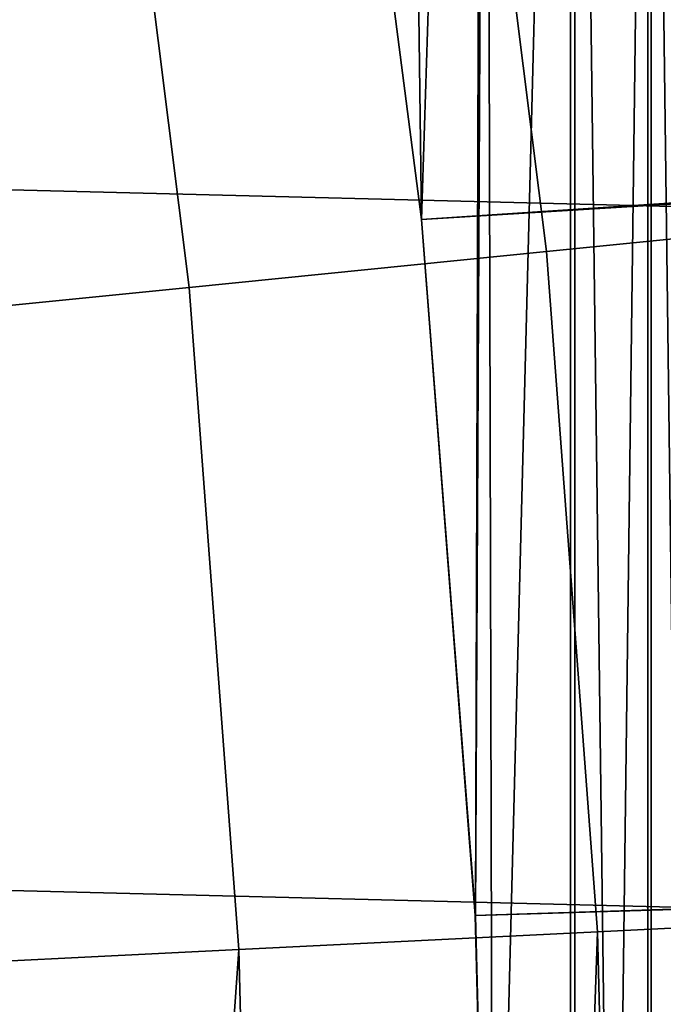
# Model space of a CAD drawing. Header units: metres. Extents: x -248 to 28, y -28 to 28.
# Tile 464 of 507: x 24.95 to 26.17, y 1.16 to 3.04. Entities that reach past the tile are written whole.
import ezdxf

# ---------------------------------------------------------------- set-up
doc = ezdxf.new("R2010")
doc.units = ezdxf.units.M
doc.layers.add('solid_10_061_053_XXX', color=7, linetype='CONTINUOUS')

msp = doc.modelspace()

# ---------------------------------------------------------------- linework, layer by layer
at = {"layer": 'solid_10_061_053_XXX'}
for points in [[(25.53981, 3.978022, 118), (25.710732, 2.657897, 118), (25.649004, 7.417444, 118)], [(25.710732, 2.657897, 118), (25.813505, 1.33007, 118), (25.830399, 6.75873, 118), (25.649004, 7.417444, 118)], [(25.53981, 3.978022, 25), (25.661005, 7.375817, 25), (25.840338, 6.72063, 25), (25.710732, 2.657897, 25)], [(25.813505, 1.33007, 118), (25.847754, 0, 118), (25.830399, 6.75873, 118)], [(25.847754, 0, 118), (25.994907, -6.095469, 118), (25.994907, 6.095469, 118), (25.830399, 6.75873, 118)], [(25.813505, 1.33007, 25), (25.710732, 2.657897, 25), (25.840338, 6.72063, 25)], [(25.813505, 1.33007, 25), (25.840338, 6.72063, 25), (26.002975, 6.060962, 25), (25.847754, 0, 25)], [(26.142359, -5.428349, 118), (26.142359, 5.428349, 118), (25.994907, 6.095469, 118)], [(25.994907, -6.095469, 118), (26.142359, -5.428349, 118), (25.994907, 6.095469, 118)], [(25.847754, 0, 25), (26.002975, 6.060962, 25), (26.002975, -6.060962, 25), (25.840338, -6.72063, 25)], [(26.002975, 6.060962, 25), (26.148746, 5.397497, 25), (26.002975, -6.060962, 25)], [(26.272715, -4.757564, 118), (26.272715, 4.757564, 118), (26.142359, 5.428349, 118)], [(26.142359, -5.428349, 118), (26.272715, -4.757564, 118), (26.142359, 5.428349, 118)], [(26.148746, 5.397497, 25), (26.148746, -5.397497, 25), (26.002975, -6.060962, 25)], [(26.148746, 5.397497, 25), (26.277611, 4.730447, 25), (26.148746, -5.397497, 25)], [(-25.957809, 5.333074, -9.8), (26.194746, 4.010602, -9.8), (26.364351, 2.677873, -9.8), (-26.194759, 4.010514, -9.8)], [(26.277611, 4.730447, 25), (26.277611, -4.730447, 25), (26.148746, -5.397497, 25)], [(26.884398, 4.114105, 118.5), (27.058289, 2.746946, 118.5), (25.710758, 2.657669, 118.5), (25.539848, 3.977733, 118.5)], [(25.710758, 2.657663, 24.5), (26.761873, 2.722493, 24.5), (26.589502, 4.075323, 24.5), (25.53985, 3.977724, 24.5)], [(-26.194759, 4.010514, -9.8), (26.364351, 2.677873, -9.8), (26.466129, 1.339522, -9.8), (-26.364359, 2.677795, -9.8)], [(25.787355, 3.886818, 135.939667), (25.949041, 2.596593, 135.939667), (26.571459, 2.658875, 134.685471), (26.405895, 3.980048, 134.685471)], [(25.53981, 3.978022, 25), (25.710732, 2.657897, 25), (25.710758, 2.657663, 24.5), (25.53985, 3.977724, 24.5)], [(25.710758, 2.657669, 118.5), (25.710732, 2.657897, 118), (25.53981, 3.978022, 118), (25.539848, 3.977733, 118.5)], [(25.110611, 3.784816, 137.162735), (25.268053, 2.52845, 137.162735), (25.949041, 2.596593, 135.939667), (25.787355, 3.886818, 135.939667)], [(25.268053, 2.52845, 137.162735), (25.110611, 3.784816, 137.162735), (24.377188, 3.67427, 138.351929), (24.530031, 2.4546, 138.351929)], [(27.058289, 2.746946, 118.5), (27.162636, 1.373994, 118.5), (25.813482, 1.330576, 118.5), (25.710758, 2.657669, 118.5)], [(25.813482, 1.330576, 24.5), (26.865471, 1.362581, 24.5), (26.761873, 2.722493, 24.5), (25.710758, 2.657663, 24.5)], [(-26.364359, 2.677795, -9.8), (26.466129, 1.339522, -9.8), (26.5, 0, -9.8), (-26.466131, 1.339472, -9.8)], [(25.710732, 2.657897, 25), (25.813505, 1.33007, 25), (25.813482, 1.330576, 24.5), (25.710758, 2.657663, 24.5)], [(25.710758, 2.657669, 118.5), (25.813482, 1.330576, 118.5), (25.813505, 1.33007, 118), (25.710732, 2.657897, 118)], [(25.949041, 2.596593, 135.939667), (26.046215, 1.299913, 135.939667), (26.670963, 1.331092, 134.685471), (26.571459, 2.658875, 134.685471)], [(25.268053, 2.52845, 137.162735), (25.362677, 1.265799, 137.162735), (26.046215, 1.299913, 135.939667), (25.949041, 2.596593, 135.939667)], [(25.362677, 1.265799, 137.162735), (25.268053, 2.52845, 137.162735), (24.530031, 2.4546, 138.351929), (24.621891, 1.228827, 138.351929)], [(27.162636, 1.373994, 118.5), (27.197371, 0, 118.5), (25.847754, 0, 118.5), (25.813482, 1.330576, 118.5)], [(25.813482, 1.330576, 24.5), (25.847754, 0, 24.5), (26.9, 0, 24.5), (26.865471, 1.362581, 24.5)], [(26.466131, -1.339472, -9.8), (-26.5, 0, -9.8), (-26.466131, 1.339472, -9.8), (26.5, 0, -9.8)], [(25.813505, 1.33007, 25), (25.847754, 0, 25), (25.847754, 0, 24.5), (25.813482, 1.330576, 24.5)], [(25.813482, 1.330576, 118.5), (25.847754, 0, 118.5), (25.847754, 0, 118), (25.813505, 1.33007, 118)], [(26.046215, 1.299913, 135.939667), (26.078632, 0, 135.939667), (26.664379, 0, 134.769852), (26.670963, 1.331092, 134.685471)], [(25.362677, 1.265799, 137.162735), (25.394243, 0, 137.162735), (26.00148, 0, 136.084595), (26.046215, 1.299913, 135.939667)], [(26.00148, 0, 136.084595), (26.078632, 0, 135.939667), (26.046215, 1.299913, 135.939667)], [(25.273804, 0, 137.364624), (25.362677, 1.265799, 137.162735), (24.621891, 1.228827, 138.351929), (24.652534, 0, 138.351929)], [(25.273804, 0, 137.364624), (25.394243, 0, 137.162735), (25.362677, 1.265799, 137.162735)]]:
    msp.add_3dface(points, dxfattribs=at)

doc.saveas('drawing.dxf')
